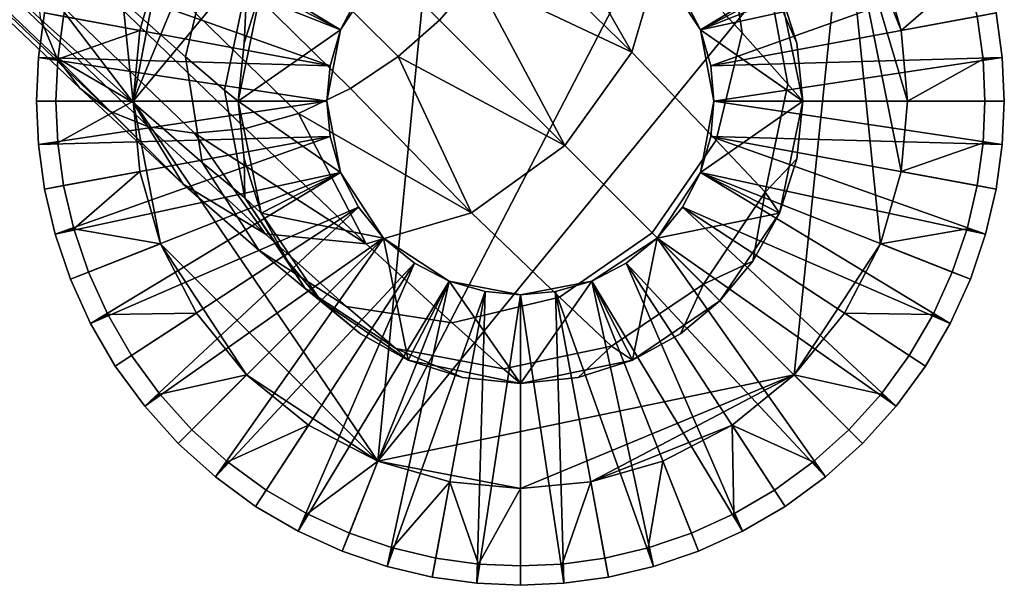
# Model space of a CAD drawing. Header units: millimetres. Extents: x -817 to 817, y -272 to 279.
# Tile 416 of 656: x 758 to 782, y -272 to -258. Entities that reach past the tile are written whole.
import ezdxf

# ---------------------------------------------------------------- set-up
doc = ezdxf.new("R2010")
doc.units = ezdxf.units.MM
doc.header["$MEASUREMENT"] = 0
doc.layers.add('nozky', color=250, linetype='Continuous')
doc.layers.add('podnoz', color=7, linetype='Continuous')

msp = doc.modelspace()

# ---------------------------------------------------------------- meshes
at = {"layer": 'nozky'}
mesh = msp.add_polyface(dxfattribs=at)
corners = [(778.035, -254.747), (779.439, -258.253), (779.6, -260), (778.926, -256.466), (775.254, -251.965), (776.789, -253.212), (773.533, -251.074), (770, -250.4), (771.747, -250.56), (768.254, -250.56), (766.467, -268.926), (779.439, -261.747), (763.212, -253.212), (766.467, -251.074), (764.747, -251.965), (760.4, -260), (761.074, -256.466), (760.561, -258.253), (761.965, -254.747), (778.926, -256.466), (780.711, -255.76, 4), (781.075, -256.83, 4), (779.439, -258.253), (778.035, -254.747), (779.643, -253.696, 4), (780.232, -254.709, 4), (781.328, -257.904, 4), (781.474, -258.965, 4), (779.6, -260), (775.254, -251.965), (776.305, -250.358, 4), (777.262, -251.056, 4), (776.789, -253.212), (773.533, -251.074), (774.24, -249.289, 4), (775.291, -249.767, 4), (770, -250.4), (770, -248.48, 4), (771.035, -248.527, 4), (771.747, -250.56), (768.254, -250.56), (767.904, -248.672, 4), (768.965, -248.527, 4), (772.096, -248.672, 4), (773.17, -248.925, 4), (764.747, -251.965), (763.696, -250.358, 4), (764.709, -249.767, 4), (766.467, -251.074), (763.212, -253.212), (761.854, -251.854, 4), (762.739, -251.056, 4), (761.074, -256.466), (759.289, -255.76, 4), (759.768, -254.709, 4), (761.965, -254.747), (760.4, -260), (758.48, -260, 4), (758.527, -258.965, 4), (760.561, -258.253), (758.672, -257.904, 4), (758.925, -256.83, 4), (760.357, -253.696, 4), (761.057, -252.739, 4), (765.76, -249.289, 4), (766.83, -248.925, 4), (778.146, -251.854, 4), (778.943, -252.739, 4), (781.52, -260, 4)]
mesh.append_faces([[corners[k] for k in face] for face in [(0, 1, 2, 2), (0, 3, 1, 1), (4, 5, 0, 0), (6, 7, 8, 8), (6, 4, 9, 9), (10, 4, 0, 0), (0, 2, 11, 11), (6, 9, 7, 7), (12, 13, 9, 9), (13, 12, 14, 14), (15, 12, 9, 9), (12, 15, 16, 16), (16, 15, 17, 17), (18, 12, 16, 16), (10, 15, 9, 9), (9, 4, 10, 10), (19, 20, 21, 22), (23, 24, 25, 19), (22, 26, 27, 28), (29, 30, 31, 32), (33, 34, 35, 29), (36, 37, 38, 39), (40, 41, 42, 36), (39, 43, 44, 33), (45, 46, 47, 48), (49, 50, 51, 45), (52, 53, 54, 55), (56, 57, 58, 59), (59, 60, 61, 52), (55, 62, 63, 49), (48, 64, 65, 40), (32, 66, 67, 23), (28, 27, 68, 68), (22, 21, 26, 26), (23, 67, 24, 24), (19, 25, 20, 20), (32, 31, 66, 66), (33, 44, 34, 34), (29, 35, 30, 30), (39, 38, 43, 43), (40, 65, 41, 41), (36, 42, 37, 37), (48, 47, 64, 64), (49, 63, 50, 50), (45, 51, 46, 46), (55, 54, 62, 62), (59, 58, 60, 60), (52, 61, 53, 53)]])
mesh = msp.add_polyface(dxfattribs=at)
corners = [(776.789, -266.788), (766.467, -268.926), (778.035, -254.747), (778.926, -263.534), (779.439, -261.747), (778.035, -265.253), (771.747, -269.44), (775.254, -268.035), (773.533, -268.926), (770, -269.6), (764.747, -268.035), (763.212, -266.788), (768.254, -269.44), (761.074, -263.534), (761.965, -265.253), (760.4, -260), (760.561, -261.747), (760.561, -261.747), (758.672, -262.096, 4), (758.527, -261.035, 4), (760.4, -260), (758.48, -260, 4), (758.925, -263.17, 4), (761.074, -263.534), (761.965, -265.253), (759.768, -265.291, 4), (759.289, -264.24, 4), (763.212, -266.788), (761.057, -267.261, 4), (760.357, -266.304, 4), (766.467, -268.926), (764.709, -270.233, 4), (763.696, -269.642, 4), (764.747, -268.035), (768.254, -269.44), (766.83, -271.075, 4), (765.76, -270.711, 4), (762.739, -268.944, 4), (761.854, -268.146, 4), (767.904, -271.328, 4), (768.965, -271.473, 4), (770, -269.6), (771.747, -269.44), (771.035, -271.473, 4), (770, -271.52, 4), (773.533, -268.926), (773.17, -271.075, 4), (772.096, -271.328, 4), (776.789, -266.788), (778.146, -268.146, 4), (777.262, -268.944, 4), (775.254, -268.035), (778.035, -265.253), (779.643, -266.304, 4), (778.943, -267.261, 4), (775.291, -270.233, 4), (774.24, -270.711, 4), (779.439, -261.747), (781.328, -262.096, 4), (781.075, -263.17, 4), (778.926, -263.534), (779.6, -260), (781.52, -260, 4), (781.474, -261.035, 4), (780.711, -264.24, 4), (780.232, -265.291, 4), (776.305, -269.642, 4)]
mesh.append_faces([[corners[k] for k in face] for face in [(0, 1, 2, 2), (3, 2, 4, 4), (3, 5, 0, 0), (6, 0, 7, 7), (7, 8, 6, 6), (2, 3, 0, 0), (6, 9, 0, 0), (1, 10, 11, 11), (1, 9, 12, 12), (1, 0, 9, 9), (1, 11, 13, 13), (13, 11, 14, 14), (13, 15, 1, 1), (15, 13, 16, 16), (17, 18, 19, 20), (21, 20, 19, 19), (17, 22, 18, 18), (23, 22, 17, 17), (24, 25, 26, 23), (27, 28, 29, 24), (30, 31, 32, 33), (34, 35, 36, 30), (33, 37, 38, 27), (22, 23, 26, 26), (24, 29, 25, 25), (27, 38, 28, 28), (30, 36, 31, 31), (34, 39, 35, 35), (34, 40, 39, 39), (33, 32, 37, 37), (41, 40, 34, 34), (42, 43, 44, 41), (45, 46, 47, 42), (48, 49, 50, 51), (52, 53, 54, 48), (51, 55, 56, 45), (57, 58, 59, 60), (61, 62, 63, 57), (60, 64, 65, 52), (41, 44, 40, 40), (42, 47, 43, 43), (45, 56, 46, 46), (51, 50, 66, 66), (52, 65, 53, 53), (48, 54, 49, 49), (51, 66, 55, 55), (60, 59, 64, 64), (57, 63, 58, 58)]])
at = {"layer": 'podnoz'}
mesh = msp.add_polyface(dxfattribs=at)
corners = [(758.527, -261.035, 4), (758.049, -261.078, 5), (758, -260, 5), (758.48, -260, 4), (758.925, -263.17, 4), (758.463, -263.302, 5), (758.201, -262.184, 5), (758.672, -262.096, 4), (759.768, -265.291, 4), (759.341, -265.511, 5), (758.843, -264.417, 5), (759.289, -264.24, 4), (758.925, -256.83, 4), (758.463, -256.698, 5), (758.843, -255.583, 5), (759.289, -255.76, 4), (758.527, -258.965, 4), (758.049, -258.922, 5), (758.201, -257.816, 5), (758.672, -257.904, 4), (759.341, -254.489, 5), (759.768, -254.709, 4), (647.174, -137.174, 221.34), (760.76, -250.76, 76.928), (759.855, -251.785, 77.019), (644.596, -140.524, 221.925), (759.062, -252.966, 77.313), (758.447, -254.251, 77.822), (643.663, -142.475, 222.698), (758.503, -258.932, 81.416), (643.748, -149.583, 228.154), (643.156, -148.13, 226.604), (758.113, -257.975, 80.395), (759.072, -259.679, 82.414), (644.612, -150.716, 229.67), (760.775, -260.638, 84.434), (647.199, -152.172, 232.736), (645.746, -151.581, 231.186), (759.818, -260.248, 83.412), (763.183, -260.682, 86.293), (650.854, -152.24, 235.56), (648.93, -152.408, 234.228), (761.916, -260.793, 85.416), (764.5, -260.304, 87.006), (652.854, -151.666, 236.642), (765.785, -259.69, 87.515), (654.805, -150.733, 237.415), (766.967, -258.896, 87.809), (656.598, -149.528, 237.861), (767.992, -257.992, 87.9), (658.154, -148.155, 238), (769.689, -255.786, 87.515), (660.732, -144.805, 237.415), (659.528, -146.598, 237.861), (768.896, -256.966, 87.809), (770.683, -253.182, 86.293), (662.24, -140.853, 235.56), (661.666, -142.853, 236.642), (770.305, -254.5, 87.006), (770.638, -250.776, 84.434), (662.172, -137.198, 232.736), (662.408, -138.929, 234.228), (770.793, -251.915, 85.416), (770.248, -249.819, 83.412), (661.581, -135.746, 231.186), (768.933, -248.503, 81.416), (659.583, -133.748, 228.154), (660.717, -134.612, 229.67), (769.68, -249.072, 82.414), (766.836, -247.958, 79.412), (656.4, -132.92, 225.112), (658.131, -133.157, 226.604), (767.976, -248.114, 80.395), (764.251, -248.447, 77.822), (652.475, -133.663, 222.698), (654.477, -133.088, 223.78), (765.568, -248.069, 78.535), (762.966, -249.061, 77.313), (650.523, -134.596, 221.925), (761.785, -249.855, 77.019), (648.73, -135.801, 221.479), (761.639, -262.057, 78.462), (760.4, -260.034, 76.826), (757.958, -256.836, 79.412), (760.144, -257.521, 75.436), (758.068, -255.569, 78.535), (760.909, -254.904, 74.506)]
mesh.append_faces([[corners[k] for k in face] for face in [(0, 1, 2, 3), (4, 5, 6, 7), (7, 6, 1, 0), (8, 9, 10, 11), (11, 10, 5, 4), (12, 13, 14, 15), (16, 17, 18, 19), (3, 2, 17, 16), (19, 18, 13, 12), (15, 14, 20, 21), (22, 23, 24, 24), (25, 24, 26, 26), (27, 28, 25, 26), (29, 30, 31, 32), (33, 34, 30, 29), (35, 36, 37, 38), (39, 40, 41, 42), (42, 41, 36, 35), (38, 37, 34, 33), (40, 39, 43, 44), (44, 43, 45, 46), (47, 48, 46, 45), (49, 50, 48, 47), (51, 52, 53, 54), (55, 56, 57, 58), (58, 57, 52, 51), (54, 53, 50, 49), (59, 60, 61, 62), (63, 64, 60, 59), (65, 66, 67, 68), (69, 70, 71, 72), (72, 71, 66, 65), (68, 67, 64, 63), (62, 61, 56, 55), (73, 74, 75, 76), (77, 78, 74, 73), (79, 80, 78, 77), (23, 22, 80, 79), (76, 75, 70, 69), (81, 33, 29, 29), (82, 29, 32, 32), (82, 32, 83, 83), (84, 85, 27, 27), (86, 27, 26, 26), (84, 83, 85, 85), (84, 82, 83, 83), (86, 84, 27, 27)]])
mesh = msp.add_polyface(dxfattribs=at)
corners = [(773.17, -248.925, 4), (773.303, -248.463, 5), (774.418, -248.843, 5), (774.24, -249.289, 4), (771.035, -248.527, 4), (771.078, -248.049, 5), (772.184, -248.2, 5), (772.096, -248.672, 4), (771.768, -255.537, 10), (775.512, -249.341, 5), (774.418, -248.843, 5), (770.873, -255.28, 10), (773.303, -248.463, 5), (772.184, -248.2, 5), (770, -255.2, 10), (771.078, -248.049, 5), (770, -248, 5), (773.395, -256.606, 10), (777.563, -250.684, 5), (772.627, -255.982, 10), (773.395, -256.606, 13), (774.018, -257.373, 10), (773.395, -256.606, 10), (771.768, -255.537, 13), (772.627, -255.982, 10), (771.768, -255.537, 10), (770.873, -255.28, 10), (770, -255.2, 13), (774.463, -258.233, 13), (774.949, -255.05, 13), (773.395, -256.606, 13), (772.78, -253.576, 13), (770, -253, 13), (771.768, -255.537, 13), (770, -255.2, 13), (770, -253, 13), (771.435, -253.149, 64.126), (772.78, -253.576, 64.126), (772.78, -253.576, 13), (770, -253, 64.126), (773.967, -254.232, 64.126), (772.396, -253.169, 68.723), (769.729, -252.664, 68.23), (768.904, -251.693, 72.001), (771.524, -252.109, 72.96), (773.697, -253.513, 74.088), (770.033, -250.4, 76.826), (772.058, -251.639, 78.462), (774.645, -254.66, 69.304), (775.092, -255.69, 75.213), (773.286, -253.669, 80.095), (768.933, -248.503, 81.416), (769.68, -249.072, 82.414), (770.248, -249.819, 83.412), (770.638, -250.776, 84.434), (773.534, -256.179, 81.477), (770.793, -251.915, 85.416), (770.683, -253.182, 86.293), (770.305, -254.5, 87.006), (772.767, -258.788, 82.399), (768.896, -256.966, 87.809), (771.101, -261.1, 82.722), (769.689, -255.786, 87.515)]
mesh.append_faces([[corners[k] for k in face] for face in [(0, 1, 2, 3), (4, 5, 6, 7), (7, 6, 1, 0), (8, 9, 10, 10), (11, 12, 13, 13), (14, 15, 16, 16), (15, 11, 13, 13), (12, 8, 10, 10), (17, 18, 19, 19), (8, 12, 11, 11), (11, 15, 14, 14), (19, 9, 8, 8), (20, 21, 22, 22), (23, 24, 25, 25), (26, 23, 25, 25), (24, 20, 22, 22), (20, 24, 23, 23), (23, 26, 27, 27), (28, 21, 20, 20), (29, 30, 31, 31), (32, 31, 33, 33), (30, 33, 31, 31), (33, 34, 32, 32), (35, 36, 37, 38), (35, 39, 36, 36), (38, 37, 40, 40), (41, 42, 43, 44), (45, 44, 46, 47), (48, 41, 44, 45), (49, 45, 47, 50), (46, 51, 47, 47), (47, 52, 53, 53), (50, 53, 54, 54), (55, 56, 57, 57), (55, 57, 58, 58), (50, 54, 56, 56), (50, 47, 53, 53), (55, 50, 56, 56), (59, 60, 61, 61), (58, 59, 55, 55), (62, 59, 58, 58), (51, 52, 47, 47), (42, 41, 36, 39), (41, 40, 37, 37), (37, 36, 41, 41), (40, 41, 48, 48)]])
mesh = msp.add_polyface(dxfattribs=at)
corners = [(781.474, -258.965, 4), (781.951, -258.922, 5), (782, -260, 5), (781.52, -260, 4), (781.075, -256.83, 4), (781.537, -256.698, 5), (781.8, -257.816, 5), (781.328, -257.904, 4), (780.232, -254.709, 4), (780.66, -254.489, 5), (781.158, -255.583, 5), (780.711, -255.76, 4), (778.943, -252.739, 4), (779.316, -252.437, 5), (780.044, -253.434, 5), (779.643, -253.696, 4), (777.262, -251.056, 4), (777.563, -250.684, 5), (778.485, -251.515, 5), (778.146, -251.854, 4), (775.291, -249.767, 4), (775.512, -249.341, 5), (776.566, -249.956, 5), (776.305, -250.358, 4), (774.24, -249.289, 4), (774.418, -248.843, 5), (774.721, -259.126, 10), (781.951, -258.922, 5), (781.8, -257.816, 5), (781.537, -256.698, 5), (774.463, -258.233, 10), (781.158, -255.583, 5), (780.66, -254.489, 5), (774.018, -257.373, 10), (780.044, -253.434, 5), (773.395, -256.606, 10), (779.316, -252.437, 5), (778.485, -251.515, 5), (777.563, -250.684, 5), (772.627, -255.982, 10), (776.566, -249.956, 5), (775.512, -249.341, 5), (774.801, -260, 10), (774.463, -258.233, 13), (774.463, -258.233, 10), (774.018, -257.373, 10), (774.721, -259.126, 10), (774.801, -260, 13), (774.463, -258.233, 13), (776.424, -257.22, 13), (777, -260, 13), (773.395, -256.606, 13), (774.949, -255.05, 13), (772.78, -253.576, 13), (773.967, -254.232, 64.126), (774.949, -255.05, 64.126), (774.949, -255.05, 13), (777, -260, 13), (776.424, -257.22, 13), (776.852, -258.566, 64.126), (775.768, -256.034, 64.126), (776.424, -257.22, 64.126), (777, -260, 64.126), (776.133, -256.911, 69.884), (774.645, -254.66, 69.304), (773.697, -253.513, 74.088), (775.092, -255.69, 75.213), (775.499, -258.308, 76.164), (773.286, -253.669, 80.095), (773.534, -256.179, 81.477), (776.635, -259.578, 70.374), (774.858, -260.968, 76.799), (772.767, -258.788, 82.399)]
mesh.append_faces([[corners[k] for k in face] for face in [(0, 1, 2, 3), (4, 5, 6, 7), (7, 6, 1, 0), (8, 9, 10, 11), (12, 13, 14, 15), (15, 14, 9, 8), (11, 10, 5, 4), (16, 17, 18, 19), (20, 21, 22, 23), (23, 22, 17, 16), (24, 25, 21, 20), (19, 18, 13, 12), (26, 27, 28, 28), (26, 28, 29, 29), (30, 31, 32, 32), (33, 32, 34, 34), (35, 36, 37, 37), (35, 37, 38, 38), (36, 33, 34, 34), (39, 40, 41, 41), (40, 39, 38, 38), (31, 30, 29, 29), (42, 27, 26, 26), (26, 29, 30, 30), (33, 36, 35, 35), (30, 32, 33, 33), (43, 44, 45, 45), (44, 43, 46, 46), (47, 46, 43, 43), (48, 49, 50, 50), (49, 51, 52, 52), (48, 51, 49, 49), (53, 54, 55, 56), (57, 58, 59, 59), (56, 55, 60, 58), (58, 60, 61, 61), (58, 61, 59, 59), (62, 57, 59, 59), (63, 64, 65, 66), (67, 66, 68, 69), (70, 63, 66, 67), (71, 67, 69, 72), (60, 55, 64, 64), (54, 64, 55, 55), (64, 63, 61, 60), (63, 70, 62, 59), (63, 59, 61, 61)]])
mesh = msp.add_polyface(dxfattribs=at)
corners = [(759.768, -254.709, 4), (759.341, -254.489, 5), (759.956, -253.434, 5), (760.357, -253.696, 4), (765.982, -257.373, 10), (759.956, -253.434, 5), (759.341, -254.489, 5), (765.537, -258.233, 10), (758.843, -255.583, 5), (760.684, -252.437, 5), (768.233, -255.537, 10), (764.488, -249.341, 5), (767.373, -255.982, 10), (766.605, -256.606, 10), (762.437, -250.684, 5), (765.28, -259.126, 10), (758.463, -256.698, 5), (758.201, -257.816, 5), (758.049, -258.922, 5), (770, -255.2, 13), (770.873, -255.28, 10), (770, -255.2, 10), (768.233, -255.537, 13), (769.127, -255.28, 10), (768.233, -255.537, 10), (767.373, -255.982, 10), (766.605, -256.606, 13), (766.605, -256.606, 10), (765.982, -257.373, 10), (765.537, -258.233, 13), (765.537, -258.233, 10), (765.28, -259.126, 10), (765.2, -260, 13), (770, -253, 13), (770, -255.2, 13), (768.233, -255.537, 13), (767.22, -253.576, 13), (766.605, -256.606, 13), (765.537, -258.233, 13), (763.576, -257.22, 13), (763, -260, 13), (765.051, -255.05, 13), (765.051, -255.05, 13), (765.051, -255.05, 64.126), (766.033, -254.232, 64.126), (767.22, -253.576, 13), (763.576, -257.22, 13), (763, -260, 13), (763.148, -258.566, 64.126), (763.576, -257.22, 64.126), (764.232, -256.034, 64.126), (761.693, -258.905, 72.001), (762.109, -261.524, 72.96), (760.4, -260.034, 76.826), (760.144, -257.521, 75.436), (762.332, -256.236, 71.359), (760.909, -254.904, 74.506), (763.225, -257.047, 67.9), (762.664, -259.728, 68.23), (763.023, -255.013, 71.19), (761.645, -253.682, 74.262), (763.883, -255.832, 67.813), (764.764, -254.763, 67.784), (763.928, -253.928, 71.133), (772.767, -258.788, 82.399), (769.689, -255.786, 87.515), (768.896, -256.966, 87.809), (765.832, -253.883, 67.813), (767.992, -257.992, 87.9), (771.101, -261.1, 82.722), (763, -260, 64.126)]
mesh.append_faces([[corners[k] for k in face] for face in [(0, 1, 2, 3), (4, 5, 6, 6), (7, 6, 8, 8), (5, 4, 9, 9), (10, 11, 12, 12), (13, 9, 4, 4), (4, 6, 7, 7), (12, 14, 13, 13), (15, 16, 17, 17), (15, 17, 18, 18), (7, 8, 16, 15), (19, 20, 21, 21), (22, 23, 24, 24), (22, 24, 25, 25), (26, 27, 28, 28), (29, 28, 30, 30), (27, 26, 25, 25), (22, 25, 26, 26), (26, 28, 29, 29), (31, 32, 29, 29), (31, 29, 30, 30), (19, 21, 23, 22), (33, 34, 35, 35), (36, 35, 37, 37), (37, 38, 39, 39), (40, 39, 38, 38), (36, 37, 41, 41), (39, 41, 37, 37), (42, 43, 44, 45), (46, 47, 48, 48), (46, 49, 50, 42), (46, 48, 49, 49), (42, 50, 43, 43), (51, 52, 53, 54), (55, 51, 54, 56), (57, 58, 51, 55), (59, 55, 56, 60), (61, 57, 55, 59), (62, 61, 59, 63), (64, 65, 66, 66), (44, 43, 62, 67), (66, 68, 69, 69), (58, 57, 48, 70), (57, 61, 50, 49), (61, 62, 43, 50), (57, 49, 48, 48)]])
mesh = msp.add_polyface(dxfattribs=at)
corners = [(771.035, -271.473, 4), (771.078, -271.951, 5), (770, -272, 5), (770, -271.52, 4), (773.17, -271.075, 4), (773.303, -271.537, 5), (772.184, -271.8, 5), (772.096, -271.328, 4), (774.24, -270.711, 4), (774.418, -271.157, 5), (768.922, -271.951, 5), (768.965, -271.473, 4), (770, -264.8, 10), (768.922, -271.951, 5), (770, -272, 5), (771.078, -271.951, 5), (770.873, -264.72, 10), (772.184, -271.8, 5), (773.303, -271.537, 5), (771.768, -264.463, 10), (774.418, -271.157, 5), (775.512, -270.659, 5), (769.127, -264.72, 10), (772.627, -264.018, 10), (777.563, -269.316, 5), (773.395, -263.394, 10), (770, -264.8, 13), (769.127, -264.72, 10), (770, -264.8, 10), (771.768, -264.463, 13), (770.873, -264.72, 10), (771.768, -264.463, 10), (772.627, -264.018, 10), (773.395, -263.394, 13), (773.395, -263.394, 10), (774.018, -262.627, 10), (774.463, -261.767, 13), (774.463, -261.767, 10), (774.721, -260.874, 10), (768.233, -264.463, 13), (776.424, -262.78, 13), (774.949, -264.95, 13), (773.395, -263.394, 13), (772.78, -266.424, 13), (771.768, -264.463, 13), (770, -267, 13), (770, -264.8, 13), (772.78, -266.424, 13), (774.949, -264.95, 13), (773.967, -265.768, 64.126), (772.78, -266.424, 64.126), (771.435, -266.851, 64.126), (770, -267, 13), (770, -267, 64.126), (773.268, -263.268, 77.021), (774.858, -260.968, 76.799), (772.767, -258.788, 82.399), (771.101, -261.1, 82.722), (770.969, -264.858, 76.799), (768.788, -262.767, 82.399), (772.256, -266.074, 70.702), (774.537, -264.536, 70.817), (769.578, -266.635, 70.374), (768.309, -265.499, 76.164), (767.992, -257.992, 87.9), (766.967, -258.896, 87.809), (774.949, -264.95, 64.126)]
mesh.append_faces([[corners[k] for k in face] for face in [(0, 1, 2, 3), (4, 5, 6, 7), (7, 6, 1, 0), (8, 9, 5, 4), (3, 2, 10, 11), (12, 13, 14, 14), (12, 14, 15, 15), (16, 17, 18, 18), (19, 18, 20, 20), (21, 19, 20, 20), (17, 16, 15, 15), (22, 13, 12, 12), (12, 15, 16, 16), (19, 21, 23, 23), (23, 24, 25, 25), (16, 18, 19, 19), (26, 27, 28, 28), (29, 30, 31, 31), (29, 31, 32, 32), (30, 26, 28, 28), (33, 34, 35, 35), (36, 35, 37, 37), (38, 36, 37, 37), (34, 33, 32, 32), (26, 30, 29, 29), (29, 32, 33, 33), (39, 27, 26, 26), (33, 35, 36, 36), (40, 41, 42, 42), (43, 42, 41, 41), (44, 43, 45, 45), (45, 46, 44, 44), (42, 43, 44, 44), (47, 48, 49, 49), (47, 50, 51, 52), (47, 49, 50, 50), (53, 52, 51, 51), (54, 55, 56, 57), (58, 54, 57, 59), (60, 61, 54, 58), (62, 60, 58, 63), (64, 65, 57, 57), (61, 60, 50, 49), (66, 61, 49, 49), (60, 62, 53, 51), (60, 51, 50, 50)]])
mesh = msp.add_polyface(dxfattribs=at)
corners = [(765.2, -260, 10), (758, -260, 5), (758.049, -261.078, 5), (765.28, -260.874, 10), (758.201, -262.184, 5), (765.537, -261.767, 10), (758.463, -263.302, 5), (758.843, -264.417, 5), (759.341, -265.511, 5), (765.982, -262.627, 10), (765.28, -259.126, 10), (758.049, -258.922, 5), (765.2, -260, 13), (765.2, -260, 10), (765.28, -260.874, 10), (765.537, -261.767, 13), (765.537, -261.767, 10), (766.605, -263.394, 13), (765.982, -262.627, 10), (766.605, -263.394, 10), (767.373, -264.018, 10), (768.233, -264.463, 13), (765.28, -259.126, 10), (766.605, -263.394, 13), (763.576, -262.78, 13), (765.537, -261.767, 13), (763, -260, 13), (765.537, -258.233, 13), (765.2, -260, 13), (765.051, -264.95, 13), (763, -260, 13), (763.576, -262.78, 13), (763.148, -261.434, 64.126), (763.576, -262.78, 64.126), (763, -260, 64.126), (763.148, -258.566, 64.126), (764.232, -263.966, 64.126), (763.513, -263.697, 74.088), (765.689, -265.091, 75.213), (763.669, -263.286, 80.095), (761.639, -262.057, 78.462), (762.109, -261.524, 72.96), (760.4, -260.034, 76.826), (763.169, -262.396, 68.723), (764.66, -264.645, 69.304), (762.664, -259.728, 68.23), (761.693, -258.905, 72.001), (768.788, -262.767, 82.399), (766.967, -258.896, 87.809), (765.785, -259.69, 87.515), (764.5, -260.304, 87.006), (766.179, -263.534, 81.477), (763.183, -260.682, 86.293), (761.916, -260.793, 85.416), (760.775, -260.638, 84.434), (771.101, -261.1, 82.722), (759.818, -260.248, 83.412), (759.072, -259.679, 82.414), (758.503, -258.932, 81.416)]
mesh.append_faces([[corners[k] for k in face] for face in [(0, 1, 2, 2), (3, 2, 4, 4), (5, 6, 7, 7), (6, 3, 4, 4), (3, 6, 5, 5), (5, 8, 9, 9), (10, 11, 0, 0), (0, 11, 1, 1), (0, 2, 3, 3), (12, 13, 14, 14), (15, 14, 16, 16), (17, 18, 19, 19), (17, 19, 20, 20), (18, 15, 16, 16), (15, 18, 17, 17), (17, 20, 21, 21), (12, 22, 13, 13), (12, 14, 15, 15), (23, 24, 25, 25), (24, 26, 25, 25), (27, 28, 26, 26), (26, 28, 25, 25), (29, 24, 23, 23), (30, 31, 32, 32), (31, 33, 32, 32), (30, 32, 34, 34), (35, 30, 34, 34), (33, 31, 36, 36), (37, 38, 39, 40), (41, 37, 40, 42), (43, 44, 37, 41), (45, 43, 41, 46), (47, 48, 49, 49), (47, 49, 50, 50), (51, 52, 53, 53), (39, 53, 54, 54), (51, 50, 52, 52), (47, 55, 48, 48), (51, 47, 50, 50), (40, 56, 57, 57), (40, 39, 54, 56), (53, 39, 51, 51), (40, 58, 42, 42), (43, 33, 36, 36), (44, 43, 36, 36), (43, 45, 34, 32), (43, 32, 33, 33)]])
mesh = msp.add_polyface(dxfattribs=at)
corners = [(775.291, -270.233, 4), (775.512, -270.659, 5), (774.418, -271.157, 5), (774.24, -270.711, 4), (777.262, -268.944, 4), (777.563, -269.316, 5), (776.566, -270.044, 5), (776.305, -269.642, 4), (778.943, -267.261, 4), (779.316, -267.563, 5), (778.485, -268.485, 5), (778.146, -268.146, 4), (780.232, -265.291, 4), (780.66, -265.511, 5), (780.044, -266.566, 5), (779.643, -266.304, 4), (781.075, -263.17, 4), (781.537, -263.302, 5), (781.158, -264.417, 5), (780.711, -264.24, 4), (781.474, -261.035, 4), (781.951, -261.078, 5), (781.8, -262.184, 5), (781.328, -262.096, 4), (781.52, -260, 4), (782, -260, 5), (772.627, -264.018, 10), (775.512, -270.659, 5), (776.566, -270.044, 5), (777.563, -269.316, 5), (773.395, -263.394, 10), (778.485, -268.485, 5), (779.316, -267.563, 5), (774.018, -262.627, 10), (780.044, -266.566, 5), (774.463, -261.767, 10), (780.66, -265.511, 5), (781.158, -264.417, 5), (781.537, -263.302, 5), (774.721, -260.874, 10), (781.8, -262.184, 5), (781.951, -261.078, 5), (774.801, -260, 10), (782, -260, 5), (781.951, -258.922, 5), (774.801, -260, 13), (774.721, -260.874, 10), (774.801, -260, 10), (774.721, -259.126, 10), (774.463, -261.767, 13), (777, -260, 13), (776.424, -262.78, 13), (774.463, -261.767, 13), (773.395, -263.394, 13), (774.801, -260, 13), (774.463, -258.233, 13), (777, -260, 13), (776.852, -261.434, 64.126), (776.424, -262.78, 64.126), (776.424, -262.78, 13), (775.768, -263.966, 64.126), (774.949, -264.95, 13), (777, -260, 64.126), (774.949, -264.95, 64.126), (773.967, -265.768, 64.126), (776.074, -262.256, 70.702), (776.635, -259.578, 70.374), (775.499, -258.308, 76.164), (774.858, -260.968, 76.799), (774.537, -264.536, 70.817), (773.268, -263.268, 77.021)]
mesh.append_faces([[corners[k] for k in face] for face in [(0, 1, 2, 3), (4, 5, 6, 7), (7, 6, 1, 0), (8, 9, 10, 11), (12, 13, 14, 15), (15, 14, 9, 8), (16, 17, 18, 19), (20, 21, 22, 23), (23, 22, 17, 16), (19, 18, 13, 12), (11, 10, 5, 4), (24, 25, 21, 20), (26, 27, 28, 28), (26, 28, 29, 29), (30, 31, 32, 32), (33, 32, 34, 34), (35, 36, 37, 37), (35, 37, 38, 38), (36, 33, 34, 34), (39, 40, 41, 41), (42, 41, 43, 43), (44, 42, 43, 43), (40, 39, 38, 38), (31, 30, 29, 29), (33, 36, 35, 35), (35, 38, 39, 39), (39, 41, 42, 42), (30, 32, 33, 33), (45, 46, 47, 47), (45, 47, 48, 48), (49, 46, 45, 45), (50, 51, 52, 52), (53, 52, 51, 51), (52, 54, 50, 50), (54, 55, 50, 50), (56, 57, 58, 59), (59, 58, 60, 61), (56, 62, 57, 57), (60, 63, 61, 61), (64, 61, 63, 63), (65, 66, 67, 68), (69, 65, 68, 70), (66, 65, 57, 62), (65, 58, 57, 57), (60, 69, 63, 63), (60, 58, 65, 65), (65, 69, 60, 60)]])
mesh = msp.add_polyface(dxfattribs=at)
corners = [(761.057, -267.261, 4), (760.684, -267.563, 5), (759.956, -266.566, 5), (760.357, -266.304, 4), (759.341, -265.511, 5), (759.768, -265.291, 4), (762.739, -268.944, 4), (762.437, -269.316, 5), (761.515, -268.485, 5), (761.854, -268.146, 4), (764.709, -270.233, 4), (764.488, -270.659, 5), (763.434, -270.044, 5), (763.696, -269.642, 4), (766.83, -271.075, 4), (766.698, -271.537, 5), (765.583, -271.157, 5), (765.76, -270.711, 4), (768.965, -271.473, 4), (768.922, -271.951, 5), (767.816, -271.8, 5), (767.904, -271.328, 4), (765.537, -261.767, 10), (758.843, -264.417, 5), (759.341, -265.511, 5), (765.982, -262.627, 10), (759.956, -266.566, 5), (760.684, -267.563, 5), (766.605, -263.394, 10), (761.515, -268.485, 5), (767.373, -264.018, 10), (762.437, -269.316, 5), (763.434, -270.044, 5), (764.488, -270.659, 5), (768.233, -264.463, 10), (765.583, -271.157, 5), (766.698, -271.537, 5), (769.127, -264.72, 10), (767.816, -271.8, 5), (768.922, -271.951, 5), (768.233, -264.463, 13), (768.233, -264.463, 10), (769.127, -264.72, 10), (767.373, -264.018, 10), (770, -264.8, 13), (770, -267, 13), (768.233, -264.463, 13), (766.605, -263.394, 13), (767.22, -266.424, 13), (765.051, -264.95, 13), (770, -267, 13), (770, -267, 64.126), (768.566, -266.851, 64.126), (767.22, -266.424, 13), (765.051, -264.95, 13), (766.033, -265.768, 64.126), (765.051, -264.95, 64.126), (764.232, -263.966, 64.126), (763.576, -262.78, 13), (767.22, -266.424, 64.126), (768.309, -265.499, 76.164), (770.969, -264.858, 76.799), (768.788, -262.767, 82.399), (766.179, -263.534, 81.477), (765.689, -265.091, 75.213), (763.669, -263.286, 80.095), (766.912, -266.133, 69.884), (769.578, -266.635, 70.374), (764.66, -264.645, 69.304), (763.513, -263.697, 74.088)]
mesh.append_faces([[corners[k] for k in face] for face in [(0, 1, 2, 3), (3, 2, 4, 5), (6, 7, 8, 9), (10, 11, 12, 13), (13, 12, 7, 6), (14, 15, 16, 17), (18, 19, 20, 21), (21, 20, 15, 14), (17, 16, 11, 10), (9, 8, 1, 0), (22, 23, 24, 24), (25, 26, 27, 27), (28, 27, 29, 29), (30, 31, 32, 32), (30, 32, 33, 33), (31, 28, 29, 29), (26, 25, 24, 24), (34, 35, 36, 36), (37, 36, 38, 38), (39, 37, 38, 38), (35, 34, 33, 33), (28, 31, 30, 30), (30, 33, 34, 34), (25, 27, 28, 28), (34, 36, 37, 37), (40, 41, 42, 42), (41, 40, 43, 43), (44, 45, 46, 46), (47, 46, 48, 48), (45, 48, 46, 46), (49, 47, 48, 48), (50, 51, 52, 53), (54, 53, 55, 55), (54, 56, 57, 58), (53, 52, 59, 59), (54, 55, 56, 56), (55, 53, 59, 59), (60, 61, 62, 63), (64, 60, 63, 65), (66, 67, 60, 64), (68, 66, 64, 69), (67, 66, 52, 51), (66, 68, 55, 59), (66, 59, 52, 52), (68, 56, 55, 55), (56, 68, 57, 57)]])

doc.saveas('drawing.dxf')
